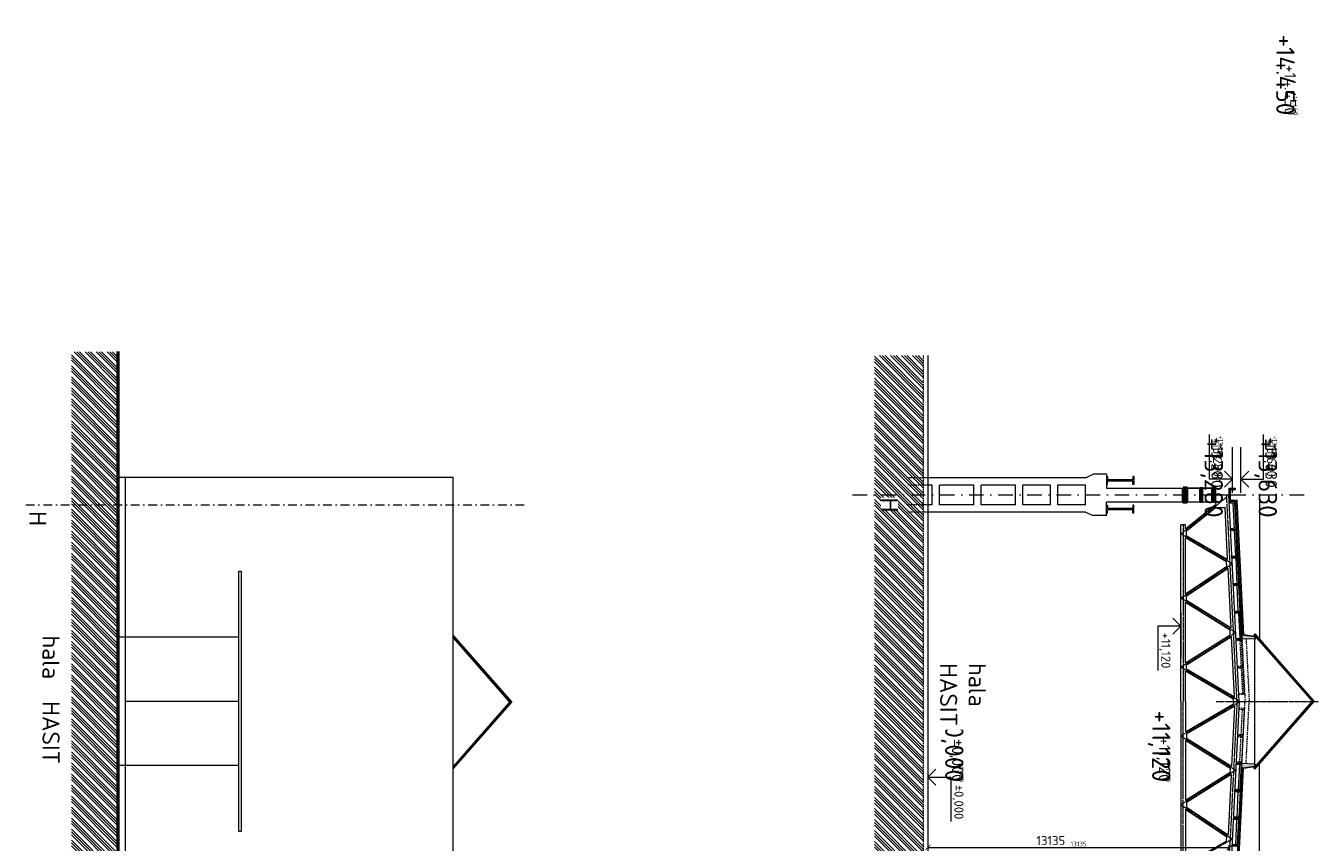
# Model space of a CAD drawing. Header units: millimetres. Extents: x -916886 to 3713765, y -2985421 to 1675785.
# Tile 103 of 656: x -96142 to -39824, y 102916 to 138491. Entities that reach past the tile are written whole.
import ezdxf
from ezdxf.enums import TextEntityAlignment as Align

# ---------------------------------------------------------------- set-up
doc = ezdxf.new("R2010")
doc.units = ezdxf.units.MM
for name, pattern in [('AM_DIN_G_W050', [13.75, 9.75, -1.5, 1, -1.5]), ('CARKOVANA', [5, 3, -2]), ('CENTERX2', [101.6, 63.5, -12.7, 12.7, -12.7]), ('DASHDOT', [25.4, 12.7, -6.35, 0, -6.35]), ('HIDDEN', [9.525, 6.35, -3.175])]:
    doc.linetypes.add(name, pattern=pattern)
doc.layers.get('Defpoints').update_dxf_attribs({"color": 8})
for name, color, linetype in [('0 @ 1', 7, 'Continuous'), ('0 @ 10', 7, 'Continuous'), ('0 @ 100', 7, 'Continuous'), ('0 @ 200', 7, 'Continuous'), ('0 @ 250 (1)', 7, 'Continuous'), ('0 @ 250 (2)', 7, 'Continuous'), ('0 @ 400', 7, 'Continuous')]:
    doc.layers.add(name, color=color, linetype=linetype)
for name, color, linetype, lineweight in [('A99_N_kce-pohl', 1, 'Continuous', 9), ('A99_N_koty-200', 5, 'Continuous', 5), ('A99_N_koty-200 @ 100', 5, 'Continuous', 5), ('A99_N_koty-200 @ 200', 5, 'Continuous', 5), ('A99_N_koty-200-vysk', 6, 'Continuous', 9), ('A99_N_txt-popis-200', 240, 'Continuous', 5), ('A99_S_kce-pohl', 7, 'Continuous', 5), ('A99_S_kce-rez-sil', 7, 'Continuous', 15), ('A99_S_kce-rez-ten', 7, 'Continuous', 9), ('A99_S_osy', 1, 'CENTERX2', 5), ('A99_S_sraf', 252, 'Continuous', 9)]:
    doc.layers.add(name, color=color, linetype=linetype, lineweight=lineweight)
doc.styles.add('A99_kota', font='isocpeur.ttf', dxfattribs={"height": 2})
doc.styles.add('ad_popis 100', font='isocpeur.ttf', dxfattribs={"height": 200})
doc.dimstyles.new('A99_kota_200 new', dxfattribs={"dimscale": 200, "dimtxt": 2, "dimasz": 1.2, "dimexe": 0.5, "dimexo": 1.5, "dimgap": 0.5, "dimtad": 1, "dimdec": 0, "dimzin": 3, "dimdsep": 46, "dimtxsty": 'A99_kota', "dimblk": 'ARCHTICK', "dimcen": 2.5, "dimazin": 2, "dimtfac": 0.75, "dimtdec": 0, "dimtix": 1, "dimtmove": 2, "dimatfit": 0, "dimfxl": 0, "dimtolj": 1, "dimtzin": 0, "dimlwd": 5, "dimlwe": 5, "dimarcsym": 0})
pattern_1 = [(315, (-46720, 164260), (35.35534, 35.35534), []), (315, (-46720, 164245.86), (35.35534, 35.35534), []), (315, (-46720, 164217.574), (49.497475, 21.213203), [20, -10, 0, -10])]
pattern_2 = [(317.86, (-43433.888, 135734.24), (26.83778, 29.660305), []), (272.86, (-43418.407, 135689.89), (29.660305, -26.837778), [5, -51.568542]), (317.86, (-43418.157, 135684.896), (26.83778, 29.660305), [5, -35]), (2.86, (-43414.45, 135681.542), (26.837778, 29.660305), [5, -51.568543]), (47.86, (-43409.456, 135681.79), (-29.660305, 26.83778), [5, -35]), (272.86, (-43406.35, 135690.492), (29.660305, -26.837778), [5, -51.568542]), (317.86, (-43410.06, 135693.847), (26.83778, 29.660305), [5, -35]), (2.86, (-43415.052, 135693.598), (26.837778, 29.660305), [5, -51.568543]), (47.86, (-43418.407, 135689.89), (-29.660305, 26.83778), [5, -35]), (317.86, (-43401.13, 135677.63), (26.83778, 29.660305), [10, -30])]

# ---------------------------------------------------------------- blocks, each defined once
blk = doc.blocks.new('*U30')
at = {"color": 0, "linetype": 'ByBlock', "lineweight": -2}
blk.add_line((-3, 0), (7, 0), dxfattribs=at)
for points in [[(-1.75, -1.75), (0, 0), (1.75, -1.75)], [(0, 0), (0, -5), (0, -5), (9.7, -5)]]:
    blk.add_lwpolyline(points, dxfattribs=at)
at = {"color": 0, "linetype": 'ByBlock', "lineweight": -2, "style": 'A99_kota'}
for tag, p in [('VYSKA', (9.2, -2.25)), ('POPIS', (9.2, -5.5))]:
    blk.add_attdef(tag, text='', height=2, dxfattribs=at).set_placement(p, align=Align.TOP_RIGHT)
blk = doc.blocks.new('*U5653')
at = {"layer": 'A99_N_koty-200-vysk', "lineweight": 5}
ref = blk.add_blockref('*U30', (-45810, 112330), dxfattribs=dict(at, xscale=200, yscale=200, zscale=200, rotation=270))
ref.add_attrib('VYSKA', '+11,120', dxfattribs={"layer": '0 @ 400', "color": 0, "linetype": 'ByBlock', "lineweight": -2, "height": 800, "rotation": 270, "style": 'A99_kota'}).set_placement((-46260, 105540), align=Align.TOP_RIGHT)
ref = blk.add_blockref('*U30', (-45810, 112330), dxfattribs=dict(at, xscale=200, yscale=200, zscale=200, rotation=270))
ref.add_attrib('VYSKA', '+11,120', dxfattribs={"layer": '0 @ 250 (1)', "color": 0, "linetype": 'ByBlock', "lineweight": -2, "height": 500, "rotation": 270, "style": 'A99_kota'}).set_placement((-46260, 105540), align=Align.TOP_RIGHT)
ref = blk.add_blockref('*U30', (-45810, 112330), dxfattribs=dict(at, xscale=200, yscale=200, zscale=200, rotation=270))
ref.add_attrib('VYSKA', '+11,120', dxfattribs={"layer": '0 @ 250 (2)', "color": 0, "linetype": 'ByBlock', "lineweight": -2, "height": 500, "rotation": 270, "style": 'A99_kota'}).set_placement((-46260, 105540), align=Align.TOP_RIGHT)
ref = blk.add_blockref('*U30', (-45810, 112330), dxfattribs=dict(at, xscale=200, yscale=200, zscale=200, rotation=270))
ref.add_attrib('VYSKA', '+11,120', dxfattribs={"layer": '0 @ 200', "color": 0, "linetype": 'ByBlock', "lineweight": -2, "height": 400, "rotation": 270, "style": 'A99_kota'}).set_placement((-46260, 110490), align=Align.TOP_RIGHT)
ref = blk.add_blockref('*U30', (-45810, 112330), dxfattribs=dict(at, xscale=200, yscale=200, zscale=200, rotation=270))
ref.add_attrib('VYSKA', '+11,120', dxfattribs={"layer": '0 @ 100', "color": 0, "linetype": 'ByBlock', "lineweight": -2, "height": 200, "rotation": 270, "style": 'A99_kota'}).set_placement((-46260, 105540), align=Align.TOP_RIGHT)
ref = blk.add_blockref('*U30', (-45810, 112330), dxfattribs=dict(at, xscale=200, yscale=200, zscale=200, rotation=270))
ref.add_attrib('VYSKA', '+11,120', dxfattribs={"layer": '0 @ 1', "color": 0, "linetype": 'ByBlock', "lineweight": -2, "height": 2, "rotation": 270, "style": 'A99_kota'}).set_placement((-46260, 105540), align=Align.TOP_RIGHT)
ref = blk.add_blockref('*U30', (-45810, 112330), dxfattribs=dict(at, xscale=200, yscale=200, zscale=200, rotation=270))
ref.add_attrib('VYSKA', '+11,120', dxfattribs={"layer": '0 @ 10', "color": 0, "linetype": 'ByBlock', "lineweight": -2, "height": 20, "rotation": 270, "style": 'A99_kota'}).set_placement((-46260, 105540), align=Align.TOP_RIGHT)
blk = doc.blocks.new('*U23')
at = {"color": 0, "linetype": 'ByBlock', "lineweight": -2}
blk.add_line((-3, 0), (7, 0), dxfattribs=at)
for points in [[(0, 0), (0, 5), (0, 5), (9.7, 5)], [(-1.75, 1.75), (0, 0), (1.75, 1.75)]]:
    blk.add_lwpolyline(points, dxfattribs=at)
at = {"color": 0, "linetype": 'ByBlock', "lineweight": -2, "style": 'A99_kota'}
for tag, p in [('VYSKA', (9.2, 7.75)), ('POPIS', (9.2, 4.5))]:
    blk.add_attdef(tag, text='', height=2, dxfattribs=at).set_placement(p, align=Align.TOP_RIGHT)
blk = doc.blocks.new('*U5654')
at = {"layer": 'A99_N_koty-200-vysk', "lineweight": 5}
ref = blk.add_blockref('*U23', (-56830, 105750), dxfattribs=dict(at, xscale=200, yscale=200, zscale=200, rotation=270))
ref.add_attrib('VYSKA', '±0,000', dxfattribs={"layer": '0 @ 400', "color": 0, "linetype": 'ByBlock', "lineweight": -2, "height": 800, "rotation": 270, "style": 'A99_kota'}).set_placement((-55280, 105540), align=Align.TOP_RIGHT)
ref = blk.add_blockref('*U23', (-56830, 105750), dxfattribs=dict(at, xscale=200, yscale=200, zscale=200, rotation=270))
ref.add_attrib('VYSKA', '±0,000', dxfattribs={"layer": '0 @ 250 (1)', "color": 0, "linetype": 'ByBlock', "lineweight": -2, "height": 500, "rotation": 270, "style": 'A99_kota'}).set_placement((-55280, 105540), align=Align.TOP_RIGHT)
ref = blk.add_blockref('*U23', (-56830, 105750), dxfattribs=dict(at, xscale=200, yscale=200, zscale=200, rotation=270))
ref.add_attrib('VYSKA', '±0,000', dxfattribs={"layer": '0 @ 250 (2)', "color": 0, "linetype": 'ByBlock', "lineweight": -2, "height": 500, "rotation": 270, "style": 'A99_kota'}).set_placement((-55280, 105540), align=Align.TOP_RIGHT)
ref = blk.add_blockref('*U23', (-56830, 105750), dxfattribs=dict(at, xscale=200, yscale=200, zscale=200, rotation=270))
ref.add_attrib('VYSKA', '±0,000', dxfattribs={"layer": '0 @ 100', "color": 0, "linetype": 'ByBlock', "lineweight": -2, "height": 200, "rotation": 270, "style": 'A99_kota'}).set_placement((-55280, 105540), align=Align.TOP_RIGHT)
ref = blk.add_blockref('*U23', (-56830, 105750), dxfattribs=dict(at, xscale=200, yscale=200, zscale=200, rotation=270))
ref.add_attrib('VYSKA', '±0,000', dxfattribs={"layer": '0 @ 200', "color": 0, "linetype": 'ByBlock', "lineweight": -2, "height": 400, "rotation": 270, "style": 'A99_kota'}).set_placement((-55280, 103910), align=Align.TOP_RIGHT)
ref = blk.add_blockref('*U23', (-56830, 105750), dxfattribs=dict(at, xscale=200, yscale=200, zscale=200, rotation=270))
ref.add_attrib('VYSKA', '±0,000', dxfattribs={"layer": '0 @ 1', "color": 0, "linetype": 'ByBlock', "lineweight": -2, "height": 2, "rotation": 270, "style": 'A99_kota'}).set_placement((-55280, 105540), align=Align.TOP_RIGHT)
ref = blk.add_blockref('*U23', (-56830, 105750), dxfattribs=dict(at, xscale=200, yscale=200, zscale=200, rotation=270))
ref.add_attrib('VYSKA', '±0,000', dxfattribs={"layer": '0 @ 10', "color": 0, "linetype": 'ByBlock', "lineweight": -2, "height": 20, "rotation": 270, "style": 'A99_kota'}).set_placement((-55280, 105540), align=Align.TOP_RIGHT)
blk = doc.blocks.new('*U54')
at = {"color": 0, "linetype": 'ByBlock', "lineweight": -2}
blk.add_line((3, 0), (-7, 0), dxfattribs=at)
for points in [[(0, 0), (0, 5), (0, 5), (-9.7, 5)], [(1.75, 1.75), (0, 0), (-1.75, 1.75)]]:
    blk.add_lwpolyline(points, dxfattribs=at)
at = {"color": 0, "linetype": 'ByBlock', "lineweight": -2, "style": 'A99_kota'}
blk.add_attdef('VYSKA', text='', height=2, dxfattribs=at).set_placement((-2, 7.75), align=Align.TOP_RIGHT)
blk.add_attdef('POPIS', text='', height=2, dxfattribs=at).set_placement((-9.2, 4.5), align=Align.TOP_LEFT)
blk = doc.blocks.new('*U5656')
at = {"layer": 'A99_N_koty-200-vysk', "lineweight": 5}
ref = blk.add_blockref('*U54', (-43200, 118735), dxfattribs=dict(at, xscale=200, yscale=200, zscale=200, rotation=270))
ref.add_attrib('VYSKA', '+13,630', dxfattribs={"layer": '0 @ 400', "color": 0, "linetype": 'ByBlock', "lineweight": -2, "height": 800, "rotation": 270, "style": 'A99_kota'}).set_placement((-41620, 117055), align=Align.TOP_RIGHT)
ref = blk.add_blockref('*U54', (-43200, 118735), dxfattribs=dict(at, xscale=200, yscale=200, zscale=200, rotation=270))
ref.add_attrib('VYSKA', '+13,630', dxfattribs={"layer": '0 @ 250 (1)', "color": 0, "linetype": 'ByBlock', "lineweight": -2, "height": 500, "rotation": 270, "style": 'A99_kota'}).set_placement((-41620, 118360), align=Align.TOP_RIGHT)
ref = blk.add_blockref('*U54', (-43200, 118735), dxfattribs=dict(at, xscale=200, yscale=200, zscale=200, rotation=270))
ref.add_attrib('VYSKA', '+13,630', dxfattribs={"layer": '0 @ 250 (2)', "color": 0, "linetype": 'ByBlock', "lineweight": -2, "height": 500, "rotation": 270, "style": 'A99_kota'}).set_placement((-41620, 118360), align=Align.TOP_RIGHT)
ref = blk.add_blockref('*U54', (-43200, 118735), dxfattribs=dict(at, xscale=200, yscale=200, zscale=200, rotation=270))
ref.add_attrib('VYSKA', '+13,630', dxfattribs={"layer": '0 @ 200', "color": 0, "linetype": 'ByBlock', "lineweight": -2, "height": 400, "rotation": 270, "style": 'A99_kota'}).set_placement((-41650, 118835), align=Align.TOP_RIGHT)
ref = blk.add_blockref('*U54', (-43200, 118735), dxfattribs=dict(at, xscale=200, yscale=200, zscale=200, rotation=270))
ref.add_attrib('VYSKA', '+13,630', dxfattribs={"layer": '0 @ 100', "color": 0, "linetype": 'ByBlock', "lineweight": -2, "height": 200, "rotation": 270, "style": 'A99_kota'}).set_placement((-41620, 119665), align=Align.TOP_RIGHT)
ref = blk.add_blockref('*U54', (-43200, 118735), dxfattribs=dict(at, xscale=200, yscale=200, zscale=200, rotation=270))
ref.add_attrib('VYSKA', '+13,630', dxfattribs={"layer": '0 @ 1', "color": 0, "linetype": 'ByBlock', "lineweight": -2, "height": 2, "rotation": 270, "style": 'A99_kota'}).set_placement((-41620, 120526), align=Align.TOP_RIGHT)
ref = blk.add_blockref('*U54', (-43200, 118735), dxfattribs=dict(at, xscale=200, yscale=200, zscale=200, rotation=270))
ref.add_attrib('VYSKA', '+13,630', dxfattribs={"layer": '0 @ 10', "color": 0, "linetype": 'ByBlock', "lineweight": -2, "height": 20, "rotation": 270, "style": 'A99_kota'}).set_placement((-41620, 120448), align=Align.TOP_RIGHT)
blk = doc.blocks.new('*U44')
at = {"color": 0, "linetype": 'ByBlock', "lineweight": -2}
blk.add_line((-3, 0), (7, 0), dxfattribs=at)
for points in [[(0, 0), (0, 5.7), (0, 5.7), (9.7, 5.7)], [(-1.75, 1.75), (0, 0), (1.75, 1.75)]]:
    blk.add_lwpolyline(points, dxfattribs=at)
at = {"color": 0, "linetype": 'ByBlock', "lineweight": -2, "style": 'A99_kota'}
for tag, p in [('VYSKA', (9.2, 8.45)), ('POPIS', (9.2, 5.2))]:
    blk.add_attdef(tag, text='', height=2, dxfattribs=at).set_placement(p, align=Align.TOP_RIGHT)
blk = doc.blocks.new('*U5658')
at = {"layer": 'A99_N_koty-200-vysk', "lineweight": 5}
ref = blk.add_blockref('*U44', (-42380, 97599), dxfattribs=dict(at, xscale=200, yscale=200, zscale=200, rotation=270))
ref.add_attrib('VYSKA', '+14.450', dxfattribs={"layer": '0 @ 400', "color": 0, "linetype": 'ByBlock', "lineweight": -2, "height": 800, "rotation": 270, "style": 'A99_kota'}).set_placement((-40850, 134595), align=Align.TOP_RIGHT)
ref = blk.add_blockref('*U44', (-42380, 97599), dxfattribs=dict(at, xscale=200, yscale=200, zscale=200, rotation=270))
ref.add_attrib('VYSKA', '+14.450', dxfattribs={"layer": '0 @ 250 (1)', "color": 0, "linetype": 'ByBlock', "lineweight": -2, "height": 500, "rotation": 270, "style": 'A99_kota'}).set_placement((-40790, 134595), align=Align.TOP_RIGHT)
ref = blk.add_blockref('*U44', (-42380, 97599), dxfattribs=dict(at, xscale=200, yscale=200, zscale=200, rotation=270))
ref.add_attrib('VYSKA', '+14.450', dxfattribs={"layer": '0 @ 250 (2)', "color": 0, "linetype": 'ByBlock', "lineweight": -2, "height": 500, "rotation": 270, "style": 'A99_kota'}).set_placement((-40790, 134595), align=Align.TOP_RIGHT)
ref = blk.add_blockref('*U44', (-42380, 97599), dxfattribs=dict(at, xscale=200, yscale=200, zscale=200, rotation=270))
ref.add_attrib('VYSKA', '+14.450', dxfattribs={"layer": '0 @ 100', "color": 0, "linetype": 'ByBlock', "lineweight": -2, "height": 200, "rotation": 270, "style": 'A99_kota'}).set_placement((-40730, 134595), align=Align.TOP_RIGHT)
ref = blk.add_blockref('*U44', (-42380, 97599), dxfattribs=dict(at, xscale=200, yscale=200, zscale=200, rotation=270))
ref.add_attrib('VYSKA', '+14.450', dxfattribs={"layer": '0 @ 10', "color": 0, "linetype": 'ByBlock', "lineweight": -2, "height": 20, "rotation": 270, "style": 'A99_kota'}).set_placement((-40694, 134595), align=Align.TOP_RIGHT)
ref = blk.add_blockref('*U44', (-42380, 97599), dxfattribs=dict(at, xscale=200, yscale=200, zscale=200, rotation=270))
ref.add_attrib('VYSKA', '+14.450', dxfattribs={"layer": '0 @ 1', "color": 0, "linetype": 'ByBlock', "lineweight": -2, "height": 2, "rotation": 270, "style": 'A99_kota'}).set_placement((-40690, 134595), align=Align.TOP_RIGHT)
ref = blk.add_blockref('*U44', (-42380, 97599), dxfattribs=dict(at, xscale=200, yscale=200, zscale=200, rotation=270))
ref.add_attrib('VYSKA', '+14.450', dxfattribs={"layer": '0 @ 200', "color": 0, "linetype": 'ByBlock', "lineweight": -2, "height": 400, "rotation": 270, "style": 'A99_kota'}).set_placement((-40770, 95759), align=Align.TOP_RIGHT)
blk = doc.blocks.new('*U147')
at = {"color": 0, "linetype": 'ByBlock', "lineweight": -2}
blk.add_line((3, 0), (-7, 0), dxfattribs=at)
for points in [[(0, 0), (0, -5), (0, -5), (-9.7, -5)], [(1.75, -1.75), (0, 0), (-1.75, -1.75)]]:
    blk.add_lwpolyline(points, dxfattribs=at)
at = {"color": 0, "linetype": 'ByBlock', "lineweight": -2, "style": 'A99_kota'}
blk.add_attdef('VYSKA', text='', height=2, rotation=360, dxfattribs=at).set_placement((-2, -2.25), align=Align.TOP_RIGHT)
blk.add_attdef('POPIS', text='', height=2, rotation=360, dxfattribs=at).set_placement((-9.2, -5.5), align=Align.TOP_LEFT)
blk = doc.blocks.new('*U5660')
at = {"layer": 'A99_N_koty-200-vysk', "lineweight": 5}
ref = blk.add_blockref('*U147', (-43555, 118735), dxfattribs=dict(at, xscale=200, yscale=200, zscale=200, rotation=270))
ref.add_attrib('VYSKA', '+13,280', dxfattribs={"layer": '0 @ 400', "color": 0, "linetype": 'ByBlock', "lineweight": -2, "height": 800, "rotation": 270, "style": 'A99_kota'}).set_placement((-43975, 117055), align=Align.TOP_RIGHT)
ref = blk.add_blockref('*U147', (-43555, 118735), dxfattribs=dict(at, xscale=200, yscale=200, zscale=200, rotation=270))
ref.add_attrib('VYSKA', '+13,280', dxfattribs={"layer": '0 @ 250 (1)', "color": 0, "linetype": 'ByBlock', "lineweight": -2, "height": 500, "rotation": 270, "style": 'A99_kota'}).set_placement((-43975, 118360), align=Align.TOP_RIGHT)
ref = blk.add_blockref('*U147', (-43555, 118735), dxfattribs=dict(at, xscale=200, yscale=200, zscale=200, rotation=270))
ref.add_attrib('VYSKA', '+13,280', dxfattribs={"layer": '0 @ 250 (2)', "color": 0, "linetype": 'ByBlock', "lineweight": -2, "height": 500, "rotation": 270, "style": 'A99_kota'}).set_placement((-43975, 118360), align=Align.TOP_RIGHT)
ref = blk.add_blockref('*U147', (-43555, 118735), dxfattribs=dict(at, xscale=200, yscale=200, zscale=200, rotation=270))
ref.add_attrib('VYSKA', '+13,280', dxfattribs={"layer": '0 @ 200', "color": 0, "linetype": 'ByBlock', "lineweight": -2, "height": 400, "rotation": 270, "style": 'A99_kota'}).set_placement((-44005, 118835), align=Align.TOP_RIGHT)
ref = blk.add_blockref('*U147', (-43555, 118735), dxfattribs=dict(at, xscale=200, yscale=200, zscale=200, rotation=270))
ref.add_attrib('VYSKA', '+13,280', dxfattribs={"layer": '0 @ 100', "color": 0, "linetype": 'ByBlock', "lineweight": -2, "height": 200, "rotation": 270, "style": 'A99_kota'}).set_placement((-43975, 119665), align=Align.TOP_RIGHT)
ref = blk.add_blockref('*U147', (-43555, 118735), dxfattribs=dict(at, xscale=200, yscale=200, zscale=200, rotation=270))
ref.add_attrib('VYSKA', '+13,280', dxfattribs={"layer": '0 @ 1', "color": 0, "linetype": 'ByBlock', "lineweight": -2, "height": 2, "rotation": 270, "style": 'A99_kota'}).set_placement((-43975, 120526), align=Align.TOP_RIGHT)
ref = blk.add_blockref('*U147', (-43555, 118735), dxfattribs=dict(at, xscale=200, yscale=200, zscale=200, rotation=270))
ref.add_attrib('VYSKA', '+13,280', dxfattribs={"layer": '0 @ 10', "color": 0, "linetype": 'ByBlock', "lineweight": -2, "height": 20, "rotation": 270, "style": 'A99_kota'}).set_placement((-43975, 120448), align=Align.TOP_RIGHT)
blk = doc.blocks.new('_ArchTick')
at = {"color": 0, "linetype": 'ByBlock', "const_width": 0.15}
blk.add_lwpolyline([(-0.5, -0.5), (0.5, 0.5)], dxfattribs=at)
blk = doc.blocks.new('*D4644')
at = {"layer": 'A99_N_koty-200', "color": 0, "linetype": 'Continuous', "lineweight": 5, "ltscale": 0.5, "transparency": 16777216}
for p, q in [((-56830, 102685), (-56830, 102585)), ((-56830, 102685), (-43695, 102685)), ((-43695, 101885), (-43695, 102785))]:
    blk.add_line(p, q, dxfattribs=at)
at = {"layer": 'Defpoints', "color": 0, "linetype": 'Continuous', "lineweight": 0, "ltscale": 0.5, "transparency": 16777216}
for p in [(-56830, 102690), (-43695, 102685), (-43695, 99955)]:
    blk.add_point(p, dxfattribs=at)
at = {"layer": 'A99_N_koty-200', "color": 0, "linetype": 'Continuous', "lineweight": 5, "ltscale": 0.5, "transparency": 16777216, "xscale": 240, "yscale": 240, "zscale": 240}
for p, rotation in [((-56830, 102685), 179.9999999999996), ((-43695, 102685), 359.9999999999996)]:
    blk.add_blockref('_ArchTick', p, dxfattribs=dict(at, rotation=rotation))
at = {"layer": 'A99_N_koty-200', "color": 0, "linetype": 'Continuous', "lineweight": 5, "ltscale": 0.5, "transparency": 16777216, "insert": (-51474, 102985), "char_height": 400, "attachment_point": 5, "style": 'A99_kota'}
blk.add_mtext('\\A1;13135', dxfattribs=at)
blk = doc.blocks.new('*D4645')
at = {"layer": 'A99_N_koty-200', "color": 0, "linetype": 'Continuous', "lineweight": 5, "ltscale": 0.5, "transparency": 16777216}
for p, q in [((-56830, 102685), (-56830, 102635)), ((-56830, 102685), (-43695, 102685)), ((-43695, 102285), (-43695, 102735))]:
    blk.add_line(p, q, dxfattribs=at)
at = {"layer": 'Defpoints', "color": 0, "linetype": 'Continuous', "lineweight": 0, "ltscale": 0.5, "transparency": 16777216}
for p in [(-56830, 102690), (-43695, 102685), (-43695, 99955)]:
    blk.add_point(p, dxfattribs=at)
at = {"layer": 'A99_N_koty-200', "color": 0, "linetype": 'Continuous', "lineweight": 5, "ltscale": 0.5, "transparency": 16777216, "xscale": 120, "yscale": 120, "zscale": 120}
for p, rotation in [((-56830, 102685), 179.9999999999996), ((-43695, 102685), 359.9999999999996)]:
    blk.add_blockref('_ArchTick', p, dxfattribs=dict(at, rotation=rotation))
at = {"layer": 'A99_N_koty-200', "color": 0, "linetype": 'Continuous', "lineweight": 5, "ltscale": 0.5, "transparency": 16777216, "insert": (-50262, 102835), "char_height": 200, "attachment_point": 5, "style": 'A99_kota'}
blk.add_mtext('\\A1;13135', dxfattribs=at)
blk = doc.blocks.new('*U5271')
at = {"layer": 'A99_N_koty-200 @ 100', "linetype": 'Continuous', "lineweight": 5, "ltscale": 0.5}
dim = blk.add_linear_dim(base=(-43695, 102685), p1=(-56830, 102689.7), p2=(-43695, 99955), dimstyle='A99_kota_200 new', override={"dimscale": 100, "dimtix": 0, "dimtofl": 1, "dimtmove": 2, "dimatfit": 0}, dxfattribs=at)
dim.commit()
dim.dimension.update_dxf_attribs({"geometry": '*D4645', "text_midpoint": (-50262.5, 102835)})
at = {"layer": 'A99_N_koty-200 @ 200', "linetype": 'Continuous', "lineweight": 5, "ltscale": 0.5}
dim = blk.add_linear_dim(base=(-43695, 102685), p1=(-56830, 102689.7), p2=(-43695, 99955), dimstyle='A99_kota_200 new', override={"dimscale": 200, "dimtix": 0, "dimtofl": 1, "dimtmove": 2, "dimatfit": 0}, dxfattribs=at)
dim.commit()
dim.dimension.update_dxf_attribs({"geometry": '*D4644', "text_midpoint": (-51474.2, 102985), "dimtype": 128})

msp = doc.modelspace()

# ---------------------------------------------------------------- hatches: boundary and pattern name
at = {"layer": 'A99_S_sraf', "linetype": 'Continuous', "lineweight": 0}
h = msp.add_hatch(dxfattribs=at)
h.set_pattern_fill('ZEM_PUVODNI', color=256, scale=85)
h.set_pattern_definition([(315, (-75300, 5e-10), (240.4163, 240.4163), []), (315, (-75300, -120.2), (240.4163, 240.4163), []), (315, (-75300, -240.4), (240.4163, 240.4163), [])])
h.paths.add_polyline_path([(-94155, -11482.5), (-92185, -11482.5), (-92185, 24515), (-92115, 24515), (-92115, 124285), (-94155, 124285)])
h = msp.add_hatch(dxfattribs=at)
h.set_pattern_fill('ZEM_PUVODNI', color=256, scale=85, angle=180)
h.set_pattern_definition([(315, (-51170, 162750), (240.4163, 240.4163), []), (315, (-51170, 162629.8), (240.4163, 240.4163), []), (315, (-51170, 162509.6), (240.4163, 240.4163), [])])
h.paths.add_polyline_path([(-57030, 124118.5), (-59155, 124118.5), (-59155, 57967.5), (-57030, 57967.5), (-57030, 99475), (-57030, 100275)])
at = {"layer": 'A99_S_sraf', "linetype": 'Continuous', "lineweight": 0, "ltscale": 0.5}
h = msp.add_hatch(color=256, dxfattribs=at)
h.dxf.hatch_style = 1
h.paths.add_polyline_path([(-45710, 118350), (-45710, 117750), (-45549.1, 117750), (-45549.1, 118350)])
h = msp.add_hatch(color=256, dxfattribs=at)
h.dxf.hatch_style = 1
h.paths.add_polyline_path([(-44977.5, 118350), (-44977.5, 117750), (-44862.5, 117750), (-44862.5, 118350)])
h = msp.add_hatch(color=256, dxfattribs=at)
h.dxf.hatch_style = 1
h.paths.add_polyline_path([(-44460.9, 118350), (-44460.9, 117750), (-44300, 117750), (-44300, 118350)])
at = {"layer": 'A99_S_sraf', "lineweight": 0, "transparency": 33554687}
h = msp.add_hatch(dxfattribs=at)
h.set_pattern_fill('ZELEZOBETON', color=256, scale=10, angle=180)
h.set_pattern_definition([(225, (245890, 707050), (35.355339, -35.355339), []), (225, (245875.86, 707050), (35.355339, -35.355339), []), (225, (245847.574, 707050), (21.2132034, -49.4974747), [20, -10, 0, -10])])
h.paths.add_polyline_path([(-43695, 118050), (-43660, 118050), (-43660, 118270), (-43445, 118280), (-43445, 118350), (-43695, 118350)])
h.paths.add_polyline_path([(-43695, 117750), (-43445, 117750), (-43445, 117820), (-43660, 117830), (-43660, 118050), (-43695, 118050)])
h = msp.add_hatch(dxfattribs=at)
h.set_pattern_fill('ZELEZOBETON', color=256, scale=10, angle=180)
h.set_pattern_definition(pattern_1)
h.paths.add_polyline_path([(-43444.6, 117747.9), (-43505.5, 117744.8), (-43643.1, 117738), (-43694.3, 117735.4), (-43692.3, 117695.4), (-43462.1, 117696.9), (-43407.2, 116598.3), (-43636.4, 116576.8), (-43632.4, 116496.9), (-43402.2, 116498.4), (-43347.3, 115399.8), (-43576.4, 115378.3), (-43572.4, 115298.4), (-43342.3, 115299.9), (-43287.4, 114201.3), (-43516.5, 114179.8), (-43512.5, 114099.9), (-43282.4, 114101.4), (-43227.6, 113002.8), (-43456.8, 112981.3), (-43452.6, 112901.4), (-43222.6, 112902.9), (-43167.7, 111804.3), (-43396.6, 111782.8), (-43394.6, 111742.9), (-42585.9, 111783.3), (-42590.4, 111873.2), (-43155.2, 111955.1)])
at = {"layer": 'A99_S_sraf', "linetype": 'Continuous', "lineweight": 0, "ltscale": 2, "transparency": 33554562}
h = msp.add_hatch(dxfattribs=at)
h.set_pattern_fill('BETON-LEHKY', color=256, scale=10, angle=180)
h.set_pattern_definition(pattern_2)
h.paths.add_polyline_path([(-43388.2, 117822.4), (-43095.8, 111968.1), (-43150.7, 111965.3), (-43439.6, 117748.1), (-43440, 117824.8)])
at = {"layer": 'A99_S_sraf', "lineweight": 0, "transparency": 33554687}
h = msp.add_hatch(dxfattribs=at)
h.set_pattern_fill('ZELEZOBETON', color=256, scale=10, angle=180)
h.set_pattern_definition(pattern_1)
h.paths.add_polyline_path([(-43444.6, 100352.1), (-43505.5, 100355.2), (-43643.1, 100362), (-43694.3, 100364.6), (-43692.3, 100404.6), (-43462.1, 100403.1), (-43407.2, 101501.7), (-43636.4, 101523.2), (-43632.4, 101603.1), (-43402.2, 101601.6), (-43347.3, 102700.2), (-43576.4, 102721.7), (-43572.4, 102801.6), (-43342.3, 102800.1), (-43287.4, 103898.7), (-43516.5, 103920.2), (-43512.5, 104000.1), (-43282.4, 103998.6), (-43227.6, 105097.2), (-43456.8, 105118.7), (-43452.6, 105198.6), (-43222.6, 105197.1), (-43167.7, 106295.7), (-43396.6, 106317.2), (-43394.6, 106357.1), (-42585.9, 106316.7), (-42590.4, 106226.8), (-43155.2, 106144.9)])
at = {"layer": 'A99_S_sraf', "linetype": 'Continuous', "lineweight": 0, "ltscale": 2, "transparency": 33554562}
h = msp.add_hatch(dxfattribs=at)
h.set_pattern_fill('BETON-LEHKY', color=256, scale=10, angle=180)
h.set_pattern_definition(pattern_2)
h.paths.add_polyline_path([(-43388.6, 100269.2), (-43095.8, 106131.9), (-43150.7, 106134.7), (-43443.6, 100272)])

# ---------------------------------------------------------------- linework, layer by layer
at = {"layer": 'A99_N_kce-pohl', "color": 7, "lineweight": 50}
msp.add_lwpolyline([(-92185, 24515), (-92115, 24515), (-92115, 124305)], dxfattribs=at)
at = {"layer": 'A99_N_kce-pohl', "linetype": 'Continuous', "ltscale": 2}
msp.add_lwpolyline([(-43309.8, 116252.7), (-43289.8, 116253.7), (-43289.1, 116238.7)], dxfattribs=at)
at = {"layer": 'A99_S_kce-pohl'}
for p, q in [((-49970, 118800), (-49630.4, 118950)), ((-49050, 118950), (-49630.4, 118950)), ((-49050, 118950), (-49050, 118350)), ((-49970, 118800), (-56830, 118800)), ((-56650, 118480), (-56830, 118480)), ((-56650, 117620), (-56650, 118480)), ((-54830, 118480), (-56330, 118480)), ((-56330, 117620), (-56330, 118480)), ((-54830, 117620), (-54830, 118480)), ((-53010, 118480), (-54510, 118480)), ((-54510, 117620), (-54510, 118480)), ((-53010, 117620), (-53010, 118480)), ((-51490, 118480), (-52690, 118480)), ((-52690, 117620), (-52690, 118480)), ((-51490, 117620), (-51490, 118480)), ((-49970, 118480), (-51170, 118480)), ((-49970, 117620), (-49970, 118480)), ((-49050, 118350), (-44330.5, 118350)), ((-49050, 117750), (-44330.5, 117750)), ((-49050, 117150), (-49050, 117750)), ((-56650, 117620), (-56830, 117620)), ((-49970, 117300), (-56830, 117300)), ((-54830, 117620), (-56330, 117620)), ((-53010, 117620), (-54510, 117620)), ((-51490, 117620), (-52690, 117620)), ((-49970, 117620), (-51170, 117620)), ((-49970, 117300), (-49630.4, 117150)), ((-49050, 117150), (-49630.4, 117150))]:
    msp.add_line(p, q, dxfattribs=at)
at = {"layer": 'A99_S_kce-pohl', "lineweight": 0}
msp.add_line((-44300, 118130), (-44300, 117627.6), dxfattribs=at)
at = {"layer": 'A99_S_kce-pohl', "lineweight": 5}
for p, q in [((-45610, 116744.7), (-45810, 116744.7)), ((-45610, 116574.9), (-45610, 116744.7))]:
    msp.add_line(p, q, dxfattribs=at)
at = {"layer": 'A99_S_kce-pohl', "lineweight": 5, "ltscale": 2}
for points in [[(-92115, 118820), (-77515, 118820)], [(-91800, 100450), (-91800, 118820)], [(-77515, 100450), (-77515, 118820)], [(-86865, 111850), (-92115, 111850)], [(-86865, 106250), (-86865, 111850)], [(-77515, 111915.9), (-74965.7, 109010.8)], [(-77515, 111836.1), (-75035.6, 109010.8)], [(-77515, 111817.3), (-75043.9, 109001.4)], [(-77515, 106204.2), (-75043.9, 109020.2)], [(-77515, 106185.4), (-75035.6, 109010.8)], [(-77515, 106105.7), (-74965.7, 109010.8)], [(-86865, 106250), (-92115, 106250)]]:
    msp.add_lwpolyline(points, dxfattribs=at)
at = {"layer": 'A99_S_kce-pohl', "color": 253, "linetype": 'AM_DIN_G_W050', "lineweight": 0, "ltscale": 10}
for points in [[(-45810, 116350), (-43805.7, 117960.7)], [(-43359.9, 109045), (-43809.9, 118045)], [(-45710, 116744.7), (-45710, 116744.7), (-45710, 109050)], [(-43410, 112050), (-45810, 113550), (-43560, 115050), (-45810, 116350)], [(-45810, 110550), (-43410, 112050)], [(-45810, 110550), (-43261.3, 109076.4)], [(-45810, 107550), (-43261.3, 109023.6)], [(-45710, 101355.3), (-45710, 101355.3), (-45710, 109050)], [(-44270.8, 109049.2), (-39823.7, 109049.2)], [(-43359.9, 109055), (-43809.9, 100055)], [(-45810, 107550), (-43410, 106050)], [(-43410, 106050), (-45810, 104550), (-43560, 103050), (-45810, 101750)]]:
    msp.add_lwpolyline(points, dxfattribs=at)
at = {"layer": 'A99_S_kce-pohl', "lineweight": 5}
for points in [[(-44300, 118050), (-44300, 117627.6)], [(-43260, 109050), (-43710, 118050)], [(-45610, 116574.9), (-44300, 117627.6)], [(-45560, 116486.8), (-44299.1, 117500)], [(-44299.1, 117500), (-43882.7, 117500)], [(-43769.2, 115228.6), (-43882.7, 117500)], [(-45810, 109050), (-45810, 116744.7)], [(-45610, 113743.4), (-45610, 116176.7)], [(-43814.8, 115139.5), (-45610, 116176.7)], [(-45560, 116263.3), (-45560, 116486.8)], [(-43769.2, 115228.6), (-45560, 116263.3)], [(-45610, 113743.4), (-43805.1, 114946.7)], [(-43805.1, 114946.7), (-43814.8, 115139.5)], [(-45560, 113656.6), (-43750.9, 114862.7)], [(-43619.8, 112240.1), (-43750.9, 114862.7)], [(-45610, 110734), (-45610, 113366)], [(-43665.3, 112150.6), (-45610, 113366)], [(-45560, 113452.7), (-45560, 113656.6)], [(-43619.8, 112240.1), (-45560, 113452.7)], [(-43655.6, 111955.5), (-43665.3, 112150.6)], [(-45610, 110734), (-43655.6, 111955.5)], [(-45560, 110647.3), (-43601.3, 111871.5)], [(-43470.5, 109255.1), (-43601.3, 111871.5)], [(-45560, 110463.2), (-45560, 110647.3)], [(-45560, 110463.2), (-43470.5, 109255.1)], [(-45610, 109050), (-45610, 110376.6)], [(-45610, 110376.6), (-43510, 109162.5)], [(-45810, 109050), (-45810, 101355.3)], [(-45610, 109050), (-45610, 107723.4)], [(-45610, 107723.4), (-43510, 108937.5)], [(-45560, 107636.8), (-43470.5, 108844.9)], [(-43260, 109050), (-43710, 100050)], [(-43510, 109050), (-43510, 109162.5)], [(-43510, 109050), (-43510, 108937.5)], [(-45560, 107636.8), (-45560, 107452.7)], [(-45610, 107366), (-45610, 104734)], [(-45610, 107366), (-43655.6, 106144.5)], [(-45560, 107452.7), (-43601.3, 106228.5)], [(-43665.3, 105949.4), (-45610, 104734)], [(-43655.6, 106144.5), (-43665.3, 105949.4)], [(-43619.8, 105859.9), (-45560, 104647.3)], [(-43619.8, 105859.9), (-43750.9, 103237.3)], [(-45610, 104356.6), (-45610, 101923.3)], [(-45610, 104356.6), (-43805.1, 103153.3)], [(-45560, 104647.3), (-45560, 104443.4)], [(-45560, 104443.4), (-43750.9, 103237.3)], [(-43814.8, 102960.5), (-43805.1, 103153.3)], [(-43814.8, 102960.5), (-45610, 101923.3)]]:
    msp.add_lwpolyline(points, dxfattribs=at)
at = {"layer": 'A99_S_kce-rez-sil', "color": 7, "linetype": 'HIDDEN', "lineweight": 5, "ltscale": 10}
msp.add_line((-57030, 124118.5), (-57030, 57967.5), dxfattribs=at)
at = {"layer": 'A99_S_kce-rez-sil', "color": 7, "linetype": 'Continuous', "lineweight": 15}
msp.add_line((-56830, 124118.5), (-56830, 57960), dxfattribs=at)
at = {"layer": 'A99_S_kce-rez-sil', "linetype": 'Continuous'}
for p, q in [((-49050, 118850), (-49050, 118500)), ((-49050, 118850), (-49000, 118850)), ((-49000, 118850), (-49000, 118700)), ((-47850, 118850), (-47900, 118850)), ((-47900, 118850), (-47900, 118700)), ((-47850, 118850), (-47850, 118500)), ((-49050, 118500), (-49000, 118500)), ((-47900, 118700), (-49000, 118700)), ((-47900, 118650), (-49000, 118650)), ((-49000, 118500), (-49000, 118650)), ((-47900, 118500), (-47900, 118650)), ((-47850, 118500), (-47900, 118500)), ((-49050, 117250), (-49050, 117600)), ((-49050, 117600), (-49000, 117600)), ((-49050, 117250), (-49000, 117250)), ((-49000, 117600), (-49000, 117450)), ((-47900, 117450), (-49000, 117450)), ((-47900, 117400), (-49000, 117400)), ((-49000, 117250), (-49000, 117400)), ((-47850, 117600), (-47900, 117600)), ((-47900, 117600), (-47900, 117450)), ((-47900, 117250), (-47900, 117400)), ((-47850, 117250), (-47900, 117250)), ((-47850, 117250), (-47850, 117600))]:
    msp.add_line(p, q, dxfattribs=at)
at = {"layer": 'A99_S_kce-rez-sil', "lineweight": 9}
msp.add_line((-51170, 117620), (-51170, 118480), dxfattribs=at)
at = {"layer": 'A99_S_kce-rez-sil', "color": 7, "linetype": 'HIDDEN', "lineweight": 5, "ltscale": 10}
for points in [[(-56830, 118800), (-57700, 118800)], [(-56830, 118480), (-57700, 118480)], [(-56830, 117620), (-57700, 117620)], [(-56830, 117300), (-57700, 117300)]]:
    msp.add_lwpolyline(points, dxfattribs=at)
at = {"layer": 'A99_S_kce-rez-sil', "lineweight": 20}
msp.add_lwpolyline([(-45550, 118350), (-45550, 117750), (-45710, 117750), (-45710, 118350)], close=True, dxfattribs=at)
at = {"layer": 'A99_S_kce-rez-sil', "lineweight": 50}
msp.add_lwpolyline([(-45710, 118350), (-45710, 117750), (-45549.1, 117750), (-45549.1, 118350)], close=True, dxfattribs=at)
at = {"layer": 'A99_S_kce-rez-sil', "linetype": 'Continuous', "lineweight": 5, "ltscale": 0.5}
for points in [[(-44300, 117750), (-44300, 118350), (-45710, 118350), (-45710, 117750)], [(-86865, 114720), (-86762.7, 114720), (-86762.7, 103380), (-86865, 103380)]]:
    msp.add_lwpolyline(points, close=True, dxfattribs=at)
at = {"layer": 'A99_S_kce-rez-sil', "lineweight": 30}
for points in [[(-44977.5, 118350), (-44977.5, 117750), (-44862.5, 117750), (-44862.5, 118350)], [(-44460.9, 118350), (-44460.9, 117750), (-44300, 117750), (-44300, 118350)]]:
    msp.add_lwpolyline(points, close=True, dxfattribs=at)
at = {"layer": 'A99_S_kce-rez-sil', "lineweight": 13}
for points in [[(-43694.3, 118364.6), (-43694.3, 117735)], [(-43694.3, 117735.4), (-43692.3, 117695.4), (-43462.1, 117696.9), (-43407.2, 116598.3), (-43636.4, 116576.8), (-43634.4, 116536.9), (-43634.4, 116536.9)], [(-43574.5, 115338.4), (-43576.5, 115378.3), (-43347.3, 115399.8), (-43402.2, 116498.4), (-43632.4, 116496.9), (-43634.4, 116536.9), (-43634.4, 116536.9)], [(-43574.5, 115338.4), (-43572.5, 115298.4), (-43342.3, 115299.9), (-43287.4, 114201.3), (-43516.6, 114179.8), (-43514.6, 114139.9), (-43514.6, 114139.9)], [(-43454.8, 112941.4), (-43456.8, 112981.3), (-43227.6, 113002.8), (-43282.4, 114101.4), (-43512.6, 114099.9), (-43514.6, 114139.9), (-43514.6, 114139.9)], [(-43454.8, 112941.4), (-43452.8, 112901.4), (-43222.6, 112902.9), (-43167.7, 111804.3), (-43396.9, 111782.8), (-43394.9, 111742.9), (-43145.2, 111755.3)], [(-42585.9, 111783.3), (-43145.2, 111755.3)], [(-43454.8, 105158.6), (-43452.8, 105198.6), (-43222.6, 105197.1), (-43167.7, 106295.7), (-43396.9, 106317.2), (-43394.9, 106357.1), (-43145.2, 106344.7)], [(-42585.9, 106316.7), (-43145.2, 106344.7)], [(-43454.8, 105158.6), (-43456.8, 105118.7), (-43227.6, 105097.2), (-43282.4, 103998.6), (-43512.6, 104000.1), (-43514.6, 103960.1), (-43514.6, 103960.1)], [(-43574.5, 102761.6), (-43572.5, 102801.6), (-43342.3, 102800.1), (-43287.4, 103898.7), (-43516.6, 103920.2), (-43514.6, 103960.1), (-43514.6, 103960.1)]]:
    msp.add_lwpolyline(points, dxfattribs=at)
at = {"layer": 'A99_S_kce-rez-sil', "linetype": 'Continuous', "lineweight": 5, "ltscale": 0.5}
msp.add_lwpolyline([(-86865, 109050), (-91800, 109050)], dxfattribs=at)
at = {"layer": 'A99_S_kce-rez-ten', "lineweight": 0}
msp.add_line((-44003, 118050), (-44300, 118050), dxfattribs=at)
at = {"layer": 'A99_S_kce-rez-ten', "color": 253, "lineweight": 0}
msp.add_line((-45610, 116744.7), (-45810, 116744.7), dxfattribs=at)
at = {"layer": 'A99_S_kce-rez-ten', "lineweight": 0}
for points in [[(-43445, 117750), (-43695, 117750), (-43695, 118350), (-43445, 118350), (-43445, 118280), (-43660, 118270), (-43660, 117830), (-43445, 117820)], [(-43634.4, 116536.9), (-43384.7, 116549.4), (-43324.8, 115350.9), (-43574.5, 115338.4), (-43576.5, 115378.3), (-43347.3, 115399.8), (-43402.2, 116498.4), (-43632.4, 116496.9)], [(-43574.5, 115338.4), (-43324.8, 115350.9), (-43265, 114152.4), (-43514.6, 114139.9), (-43516.6, 114179.8), (-43287.4, 114201.3), (-43342.3, 115299.9), (-43572.5, 115298.4)], [(-43514.6, 114139.9), (-43265, 114152.4), (-43205.1, 112953.8), (-43454.8, 112941.4), (-43456.8, 112981.3), (-43227.6, 113002.8), (-43282.4, 114101.4), (-43512.6, 114099.9)], [(-43454.8, 112941.4), (-43205.1, 112953.8), (-43145.2, 111755.3), (-43394.9, 111742.9), (-43396.9, 111782.8), (-43167.7, 111804.3), (-43222.6, 112902.9), (-43452.8, 112901.4)], [(-42589.7, 111861.1), (-42585.5, 111791.2), (-42540.6, 111793.9), (-42544.7, 111863.8)], [(-43454.8, 105158.6), (-43205.1, 105146.2), (-43145.2, 106344.7), (-43394.9, 106357.1), (-43396.9, 106317.2), (-43167.7, 106295.7), (-43222.6, 105197.1), (-43452.8, 105198.6)], [(-42589.7, 106237.4), (-42585.5, 106307.2), (-42540.6, 106304.6), (-42544.7, 106234.7)], [(-43514.6, 103960.1), (-43265, 103947.6), (-43205.1, 105146.2), (-43454.8, 105158.6), (-43456.8, 105118.7), (-43227.6, 105097.2), (-43282.4, 103998.6), (-43512.6, 104000.1)], [(-43574.5, 102761.6), (-43324.8, 102749.1), (-43265, 103947.6), (-43514.6, 103960.1), (-43516.6, 103920.2), (-43287.4, 103898.7), (-43342.3, 102800.1), (-43572.5, 102801.6)]]:
    msp.add_lwpolyline(points, close=True, dxfattribs=at)
at = {"layer": 'A99_S_kce-rez-ten', "linetype": 'CARKOVANA', "lineweight": 0, "ltscale": 15}
for points, const_width in [([(-43442.5, 118350), (-43442.5, 118277.6), (-43657.5, 118267.6), (-43657.5, 118050)], 5), ([(-43442.5, 117750), (-43442.5, 117822.4), (-43657.5, 117832.4), (-43657.5, 118050)], 5), ([(-43378.7, 117831.3), (-43085.1, 111955), (-42595, 111883.8)], 20), ([(-43095.4, 111949), (-43151.8, 111957.1)], 5), ([(-43442.1, 100352), (-43152.6, 106144.8)], 5), ([(-43378.7, 100268.7), (-43085.1, 106145.7), (-42595, 106216.2)], 20), ([(-43095.4, 106151), (-43151.8, 106142.9)], 5)]:
    msp.add_lwpolyline(points, dxfattribs=dict(at, const_width=const_width))
at = {"layer": 'A99_S_kce-rez-ten', "lineweight": 0}
for points in [[(-43440, 118350), (-43440, 118275.2), (-43655, 118265.2), (-43655, 118050)], [(-44300, 118050), (-43710, 118050)], [(-43444.6, 117747.9), (-43155.2, 111955.1), (-42588.9, 111873)], [(-43439.6, 117748.1), (-43150.1, 111953.6)], [(-43388.6, 117830.8), (-43094.7, 111946.3), (-42595, 111873.8)], [(-43368.7, 117831.8), (-43075.5, 111963.8), (-42595, 111894)], [(-43095.8, 111946.5), (-43094.9, 111951.4), (-43154.5, 111960)], [(-42579.5, 111998.6), (-42628.3, 111955.8)], [(-42628.3, 111955.8), (-40069.5, 109039.8)], [(-42619, 111964), (-40061.2, 109049.2)], [(-42590.4, 111873.2), (-42585, 111783.5)], [(-42585, 106315), (-42585, 111785)], [(-42585, 106315), (-42585, 111783.5)], [(-42579.5, 111998.6), (-39991.2, 109049.2)], [(-42628.3, 106142.7), (-40069.5, 109058.6)], [(-42619, 106134.5), (-40061.2, 109049.2)], [(-42579.5, 106099.8), (-39991.2, 109049.2)], [(-43444.6, 100352.1), (-43155.2, 106144.9), (-42588.9, 106227)], [(-43439.6, 100351.9), (-43150.1, 106146.4)], [(-43388.6, 100269.2), (-43094.7, 106153.7), (-42595, 106226.2)], [(-43368.7, 100268.2), (-43075.5, 106136.2), (-42595, 106206)], [(-43095.8, 106153.5), (-43094.9, 106148.6), (-43154.5, 106140)], [(-42579.5, 106099.8), (-42628.3, 106142.7)], [(-42590.4, 106225.3), (-42585, 106315)]]:
    msp.add_lwpolyline(points, dxfattribs=at)
at = {"layer": 'A99_S_kce-rez-ten', "color": 253, "lineweight": 0}
msp.add_lwpolyline([(-44300, 118050), (-43710, 118050)], dxfattribs=at)
at = {"layer": 'A99_S_kce-rez-ten', "linetype": 'CARKOVANA', "ltscale": 15, "const_width": 5}
msp.add_lwpolyline([(-43442.1, 117748), (-43152.6, 111955.2)], dxfattribs=at)
at = {"layer": 'A99_S_kce-rez-ten', "color": 7, "lineweight": 0}
for points in [[(-42380, 118048.5), (-42380, 111771.3)], [(-42380, 100050), (-42380, 106327.1)]]:
    msp.add_lwpolyline(points, dxfattribs=at)
at = {"layer": 'A99_S_kce-rez-ten', "lineweight": 5}
for points in [[(-43537.1, 117696.4), (-43481.9, 116591.3)], [(-43477.3, 116497.9), (-43422, 115392.8)], [(-43417.4, 115299.4), (-43362.2, 114194.3)], [(-43302.3, 112995.8), (-43357.5, 114100.9)], [(-43297.6, 112902.4), (-43242.4, 111797.3)], [(-43470.5, 108844.9), (-43601.3, 106228.5)], [(-43297.6, 105197.6), (-43242.4, 106302.7)], [(-43357.5, 103999.1), (-43302.3, 105104.2)], [(-43417.4, 102800.6), (-43362.2, 103905.7)]]:
    msp.add_lwpolyline(points, dxfattribs=at)
at = {"layer": 'A99_S_kce-rez-ten', "linetype": 'HIDDEN', "lineweight": 0, "ltscale": 10}
for points in [[(-43394.9, 111742.9), (-43145.2, 111755.3), (-43085.3, 110556.8), (-43335, 110544.4), (-43337, 110584.3), (-43107.8, 110605.8), (-43162.7, 111704.4), (-43392.9, 111702.9)], [(-43335, 110544.4), (-43085.3, 110556.8), (-43025.5, 109358.3), (-43275.1, 109345.9), (-43277.1, 109385.8), (-43047.9, 109407.3), (-43102.8, 110505.9), (-43333, 110504.4)], [(-43335, 107555.6), (-43085.3, 107543.2), (-43025.5, 108741.7), (-43275.1, 108754.1), (-43277.1, 108714.2), (-43047.9, 108692.7), (-43102.8, 107594.1), (-43333, 107595.6)], [(-43394.9, 106357.1), (-43145.2, 106344.7), (-43085.3, 107543.2), (-43335, 107555.6), (-43337, 107515.7), (-43107.8, 107494.2), (-43162.7, 106395.6), (-43392.9, 106397.1)]]:
    msp.add_lwpolyline(points, close=True, dxfattribs=at)
for points in [[(-43237.8, 111703.9), (-43182.5, 110598.8)], [(-42965.4, 111764.3), (-42829.8, 109050)], [(-43177.9, 110505.4), (-43122.7, 109400.3)], [(-43025.5, 109358.3), (-43010, 109050)], [(-43177.9, 107594.6), (-43122.7, 108699.7)], [(-43025.5, 108741.7), (-43010, 109050)], [(-42965.4, 106335.7), (-42829.8, 109050)], [(-43237.8, 106396.1), (-43182.5, 107501.2)]]:
    msp.add_lwpolyline(points, dxfattribs=at)
at = {"layer": 'A99_S_osy', "linetype": 'DASHDOT', "lineweight": 5, "ltscale": 50}
msp.add_lwpolyline([(-60119.8, 118050), (-40099.8, 118050)], dxfattribs=at)
at = {"layer": 'A99_S_osy', "linetype": 'DASHDOT', "lineweight": 9, "ltscale": 30}
msp.add_lwpolyline([(-96142.5, 117620), (-74270, 117620)], dxfattribs=at)

# ---------------------------------------------------------------- block references
at = {"layer": 'A99_N_koty-200', "color": 4, "linetype": 'Continuous', "lineweight": 0}
msp.add_blockref('*U5271', (0, 0), dxfattribs=at)
at = {"layer": 'A99_S_kce-pohl', "color": 4, "linetype": 'Continuous', "lineweight": 0}
for name in ['*U5658', '*U5660', '*U5656', '*U5653', '*U5654']:
    msp.add_blockref(name, (0, 0), dxfattribs=at)

# ---------------------------------------------------------------- texts
at = {"layer": 'A99_N_txt-popis-200', "color": 7, "lineweight": 9, "ltscale": 5, "style": 'ad_popis 100'}
msp.add_text('hala  HASIT', height=750, rotation=270, dxfattribs=at).set_placement((-95420.2, 111925))
at = {"layer": 'A99_N_txt-popis-200', "color": 1, "lineweight": 0, "insert": (-95242.5, 117340.4), "char_height": 750, "attachment_point": 1, "rotation": 270, "style": 'ad_popis 100'}
msp.add_mtext_dynamic_manual_height_columns('H', width=832.5, gutter_width=1000, heights=[0], dxfattribs=at)

# ---------------------------------------------------------------- next in the draw order: texts
at = {"layer": 'A99_N_txt-popis-200', "color": 1, "lineweight": 0, "insert": (-58130, 117935), "char_height": 750, "width": 491.277, "attachment_point": 1, "rotation": 270, "style": 'ad_popis 100', "bg_fill": 3, "box_fill_scale": 1, "bg_fill_color": 256, "bg_fill_transparency": 0}
msp.add_mtext('H', dxfattribs=at)
at = {"layer": 'A99_N_txt-popis-200', "color": 7, "lineweight": 0, "insert": (-54302.7, 110724.1), "char_height": 750, "width": 2901.888, "attachment_point": 1, "rotation": 270, "style": 'ad_popis 100', "bg_fill": 3, "box_fill_scale": 1, "bg_fill_color": 256, "bg_fill_transparency": 0}
msp.add_mtext('hala \\PHASIT', dxfattribs=at)

doc.saveas('drawing.dxf')
